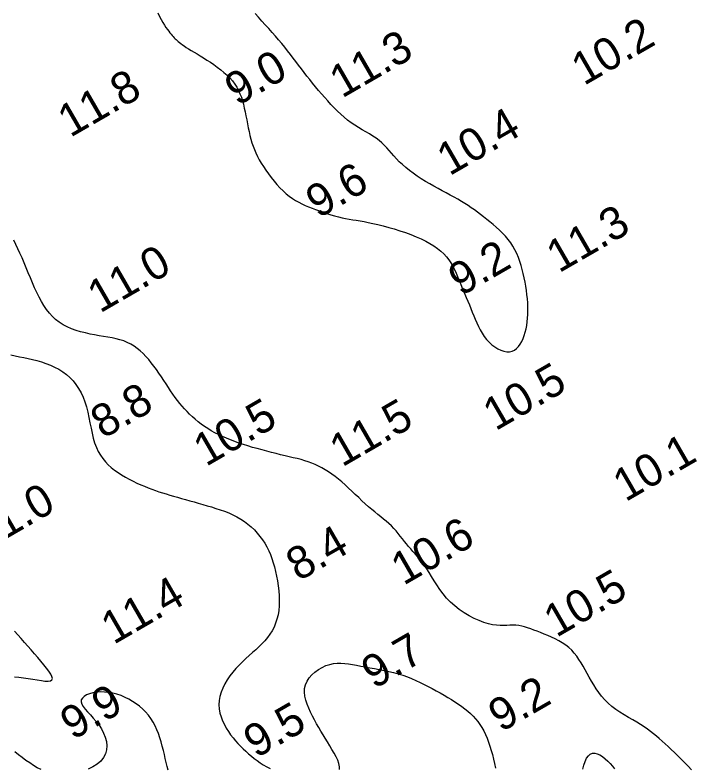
# Model space of a CAD drawing. Extents: x 3024098 to 3056816, y 418252 to 509144.
# Drawn here: x 3036161.3 to 3036265.5, y 419876.4 to 419992.1 of the extents above; entities that cross this region are included whole.
import ezdxf

# ---------------------------------------------------------------- set-up
doc = ezdxf.new("R2010")
doc.units = 0
doc.layers.add('V-CHAN-CONT-EL10', color=7, linetype='Continuous')
doc.layers.add('V-TOPO-SOUN-0911', color=7, linetype='Continuous')

msp = doc.modelspace()

# ---------------------------------------------------------------- linework, layer by layer
at = {"layer": 'V-CHAN-CONT-EL10'}
for points in [[(3036183.21, 419992.41), (3036183.47, 419991.89), (3036183.74, 419991.41), (3036183.99, 419990.96), (3036184.24, 419990.56), (3036184.47, 419990.2), (3036184.69, 419989.88), (3036184.9, 419989.61), (3036185.09, 419989.36), (3036185.27, 419989.15), (3036185.44, 419988.95), (3036185.61, 419988.78), (3036185.76, 419988.61), (3036185.91, 419988.46), (3036186.05, 419988.31), (3036186.21, 419988.17), (3036186.37, 419988.02), (3036186.55, 419987.87), (3036186.76, 419987.7), (3036187, 419987.53), (3036187.27, 419987.34), (3036187.6, 419987.13), (3036187.96, 419986.91), (3036188.36, 419986.66), (3036188.79, 419986.4), (3036189.25, 419986.12), (3036189.74, 419985.82), (3036190.24, 419985.51), (3036190.77, 419985.18), (3036191.3, 419984.83), (3036191.83, 419984.47), (3036192.37, 419984.09), (3036192.89, 419983.69), (3036193.39, 419983.28), (3036193.86, 419982.86), (3036194.31, 419982.42), (3036194.7, 419981.96), (3036195.05, 419981.49), (3036195.36, 419981.01), (3036195.62, 419980.51), (3036195.85, 419980), (3036196.06, 419979.47), (3036196.23, 419978.93), (3036196.38, 419978.37), (3036196.52, 419977.8), (3036196.65, 419977.21), (3036196.77, 419976.6), (3036196.88, 419976), (3036197, 419975.39), (3036197.11, 419974.78), (3036197.24, 419974.18), (3036197.37, 419973.59), (3036197.52, 419973.02), (3036197.68, 419972.46), (3036197.87, 419971.93), (3036198.07, 419971.4), (3036198.29, 419970.89), (3036198.54, 419970.37), (3036198.82, 419969.85), (3036199.13, 419969.33), (3036199.46, 419968.79), (3036199.83, 419968.24), (3036200.23, 419967.69), (3036200.65, 419967.13), (3036201.08, 419966.58), (3036201.54, 419966.05), (3036202, 419965.54), (3036202.48, 419965.06), (3036202.95, 419964.63), (3036203.43, 419964.24), (3036203.9, 419963.9), (3036204.38, 419963.59), (3036204.87, 419963.32), (3036205.36, 419963.07), (3036205.87, 419962.83), (3036206.39, 419962.61), (3036206.92, 419962.4), (3036207.48, 419962.19), (3036208.05, 419961.98), (3036208.63, 419961.78), (3036209.22, 419961.58), (3036209.81, 419961.4), (3036210.39, 419961.23), (3036210.97, 419961.08), (3036211.53, 419960.94), (3036212.08, 419960.83), (3036212.62, 419960.73), (3036213.17, 419960.63), (3036213.73, 419960.54), (3036214.3, 419960.45), (3036214.92, 419960.34), (3036215.57, 419960.22), (3036216.27, 419960.07), (3036217.04, 419959.9), (3036217.85, 419959.69), (3036218.7, 419959.46), (3036219.56, 419959.21), (3036220.43, 419958.94), (3036221.29, 419958.65), (3036222.13, 419958.34), (3036222.94, 419958.02), (3036223.69, 419957.69), (3036224.39, 419957.34), (3036225.04, 419956.98), (3036225.64, 419956.61), (3036226.19, 419956.22), (3036226.7, 419955.82), (3036227.15, 419955.39), (3036227.56, 419954.94), (3036227.93, 419954.47), (3036228.25, 419953.99), (3036228.54, 419953.48), (3036228.81, 419952.97), (3036229.05, 419952.44), (3036229.28, 419951.9), (3036229.5, 419951.36), (3036229.72, 419950.82), (3036229.94, 419950.28), (3036230.17, 419949.73), (3036230.4, 419949.19), (3036230.63, 419948.65), (3036230.86, 419948.1), (3036231.1, 419947.55), (3036231.33, 419947), (3036231.55, 419946.44), (3036231.78, 419945.88), (3036232.01, 419945.32), (3036232.25, 419944.76), (3036232.5, 419944.22), (3036232.77, 419943.69), (3036233.06, 419943.17), (3036233.38, 419942.68), (3036233.74, 419942.22), (3036234.13, 419941.8), (3036234.56, 419941.41), (3036235, 419941.07), (3036235.46, 419940.78), (3036235.93, 419940.56), (3036236.39, 419940.4), (3036236.83, 419940.33), (3036237.25, 419940.33), (3036237.65, 419940.42), (3036238.01, 419940.6), (3036238.34, 419940.85), (3036238.64, 419941.16), (3036238.91, 419941.52), (3036239.15, 419941.93), (3036239.36, 419942.38), (3036239.54, 419942.85), (3036239.69, 419943.34), (3036239.82, 419943.85), (3036239.92, 419944.38), (3036240, 419944.92), (3036240.05, 419945.48), (3036240.08, 419946.05), (3036240.1, 419946.64), (3036240.09, 419947.24), (3036240.06, 419947.86), (3036240.01, 419948.49), (3036239.94, 419949.12), (3036239.86, 419949.76), (3036239.77, 419950.41), (3036239.65, 419951.05), (3036239.52, 419951.7), (3036239.38, 419952.34), (3036239.22, 419952.97), (3036239.05, 419953.6), (3036238.85, 419954.22), (3036238.63, 419954.83), (3036238.39, 419955.42), (3036238.11, 419955.99), (3036237.8, 419956.55), (3036237.45, 419957.09), (3036237.06, 419957.61), (3036236.64, 419958.1), (3036236.19, 419958.57), (3036235.72, 419959.03), (3036235.23, 419959.47), (3036234.74, 419959.89), (3036234.25, 419960.29), (3036233.76, 419960.68), (3036233.28, 419961.06), (3036232.81, 419961.43), (3036232.35, 419961.79), (3036231.88, 419962.13), (3036231.4, 419962.47), (3036230.92, 419962.8), (3036230.41, 419963.13), (3036229.89, 419963.45), (3036229.33, 419963.77), (3036228.76, 419964.09), (3036228.16, 419964.41), (3036227.55, 419964.74), (3036226.93, 419965.07), (3036226.29, 419965.41), (3036225.65, 419965.77), (3036225, 419966.14), (3036224.35, 419966.53), (3036223.71, 419966.93), (3036223.08, 419967.35), (3036222.47, 419967.78), (3036221.88, 419968.22), (3036221.32, 419968.66), (3036220.8, 419969.11), (3036220.32, 419969.55), (3036219.89, 419969.99), (3036219.49, 419970.43), (3036219.12, 419970.86), (3036218.76, 419971.29), (3036218.4, 419971.7), (3036218.03, 419972.09), (3036217.65, 419972.47), (3036217.23, 419972.83), (3036216.77, 419973.17), (3036216.27, 419973.5), (3036215.75, 419973.82), (3036215.2, 419974.14), (3036214.64, 419974.46), (3036214.07, 419974.79), (3036213.5, 419975.15), (3036212.94, 419975.53), (3036212.39, 419975.94), (3036211.85, 419976.38), (3036211.33, 419976.85), (3036210.82, 419977.34), (3036210.32, 419977.84), (3036209.83, 419978.36), (3036209.35, 419978.9), (3036208.87, 419979.43), (3036208.4, 419979.98), (3036207.94, 419980.52), (3036207.48, 419981.07), (3036207.02, 419981.62), (3036206.58, 419982.17), (3036206.14, 419982.72), (3036205.71, 419983.28), (3036205.28, 419983.83), (3036204.85, 419984.38), (3036204.44, 419984.93), (3036204.02, 419985.48), (3036203.59, 419986.04), (3036203.16, 419986.59), (3036202.72, 419987.15), (3036202.26, 419987.72), (3036201.79, 419988.28), (3036201.29, 419988.85), (3036200.79, 419989.43), (3036200.27, 419990.01), (3036199.74, 419990.59), (3036199.21, 419991.17), (3036198.68, 419991.75), (3036198.17, 419992.33)], [(3036265.22, 419876.07), (3036264.7, 419876.65), (3036264.18, 419877.2), (3036263.66, 419877.73), (3036263.14, 419878.24), (3036262.62, 419878.73), (3036262.12, 419879.2), (3036261.63, 419879.65), (3036261.16, 419880.07), (3036260.71, 419880.48), (3036260.27, 419880.86), (3036259.84, 419881.24), (3036259.4, 419881.6), (3036258.94, 419881.96), (3036258.47, 419882.31), (3036257.96, 419882.66), (3036257.42, 419883.01), (3036256.83, 419883.37), (3036256.2, 419883.74), (3036255.55, 419884.12), (3036254.9, 419884.51), (3036254.24, 419884.93), (3036253.6, 419885.36), (3036252.99, 419885.82), (3036252.42, 419886.31), (3036251.89, 419886.83), (3036251.42, 419887.38), (3036250.98, 419887.94), (3036250.58, 419888.52), (3036250.21, 419889.11), (3036249.86, 419889.7), (3036249.53, 419890.29), (3036249.22, 419890.87), (3036248.9, 419891.44), (3036248.59, 419892), (3036248.27, 419892.54), (3036247.94, 419893.05), (3036247.59, 419893.54), (3036247.22, 419894.01), (3036246.82, 419894.45), (3036246.38, 419894.86), (3036245.9, 419895.23), (3036245.38, 419895.58), (3036244.84, 419895.89), (3036244.28, 419896.18), (3036243.71, 419896.45), (3036243.14, 419896.7), (3036242.58, 419896.93), (3036242.03, 419897.16), (3036241.51, 419897.36), (3036241.01, 419897.56), (3036240.52, 419897.74), (3036240.05, 419897.9), (3036239.59, 419898.04), (3036239.14, 419898.15), (3036238.69, 419898.23), (3036238.24, 419898.28), (3036237.79, 419898.29), (3036237.33, 419898.28), (3036236.86, 419898.27), (3036236.36, 419898.25), (3036235.83, 419898.26), (3036235.27, 419898.29), (3036234.67, 419898.38), (3036234.03, 419898.52), (3036233.33, 419898.73), (3036232.59, 419899.01), (3036231.83, 419899.35), (3036231.06, 419899.75), (3036230.3, 419900.2), (3036229.55, 419900.71), (3036228.85, 419901.26), (3036228.19, 419901.85), (3036227.59, 419902.48), (3036227.05, 419903.13), (3036226.56, 419903.8), (3036226.11, 419904.48), (3036225.69, 419905.14), (3036225.3, 419905.79), (3036224.93, 419906.4), (3036224.56, 419906.98), (3036224.2, 419907.51), (3036223.84, 419907.99), (3036223.48, 419908.44), (3036223.13, 419908.85), (3036222.78, 419909.25), (3036222.43, 419909.64), (3036222.1, 419910.02), (3036221.77, 419910.4), (3036221.44, 419910.79), (3036221.12, 419911.19), (3036220.81, 419911.59), (3036220.49, 419911.99), (3036220.16, 419912.39), (3036219.83, 419912.79), (3036219.48, 419913.18), (3036219.12, 419913.55), (3036218.73, 419913.92), (3036218.33, 419914.27), (3036217.92, 419914.62), (3036217.48, 419914.98), (3036217.04, 419915.34), (3036216.58, 419915.71), (3036216.1, 419916.1), (3036215.61, 419916.52), (3036215.11, 419916.97), (3036214.6, 419917.43), (3036214.09, 419917.92), (3036213.57, 419918.41), (3036213.05, 419918.9), (3036212.53, 419919.39), (3036212.01, 419919.87), (3036211.49, 419920.32), (3036210.98, 419920.75), (3036210.47, 419921.15), (3036209.97, 419921.53), (3036209.46, 419921.88), (3036208.96, 419922.2), (3036208.45, 419922.49), (3036207.94, 419922.76), (3036207.42, 419923.01), (3036206.89, 419923.22), (3036206.35, 419923.41), (3036205.8, 419923.59), (3036205.23, 419923.75), (3036204.65, 419923.9), (3036204.04, 419924.05), (3036203.42, 419924.2), (3036202.77, 419924.35), (3036202.1, 419924.51), (3036201.4, 419924.68), (3036200.69, 419924.86), (3036199.97, 419925.04), (3036199.24, 419925.24), (3036198.51, 419925.44), (3036197.79, 419925.64), (3036197.08, 419925.86), (3036196.38, 419926.08), (3036195.7, 419926.3), (3036195.04, 419926.54), (3036194.39, 419926.78), (3036193.76, 419927.04), (3036193.15, 419927.31), (3036192.56, 419927.59), (3036191.99, 419927.88), (3036191.44, 419928.19), (3036190.91, 419928.52), (3036190.4, 419928.86), (3036189.91, 419929.21), (3036189.43, 419929.57), (3036188.98, 419929.95), (3036188.54, 419930.33), (3036188.12, 419930.73), (3036187.73, 419931.13), (3036187.34, 419931.54), (3036186.97, 419931.96), (3036186.6, 419932.4), (3036186.25, 419932.85), (3036185.9, 419933.32), (3036185.55, 419933.8), (3036185.2, 419934.31), (3036184.85, 419934.84), (3036184.5, 419935.38), (3036184.14, 419935.93), (3036183.77, 419936.48), (3036183.4, 419937.04), (3036183.02, 419937.59), (3036182.63, 419938.12), (3036182.23, 419938.65), (3036181.83, 419939.14), (3036181.41, 419939.62), (3036180.98, 419940.07), (3036180.53, 419940.48), (3036180.06, 419940.86), (3036179.58, 419941.21), (3036179.07, 419941.52), (3036178.54, 419941.78), (3036177.99, 419942), (3036177.41, 419942.18), (3036176.81, 419942.33), (3036176.19, 419942.46), (3036175.55, 419942.58), (3036174.89, 419942.69), (3036174.21, 419942.8), (3036173.52, 419942.92), (3036172.81, 419943.06), (3036172.09, 419943.22), (3036171.37, 419943.4), (3036170.67, 419943.62), (3036169.98, 419943.86), (3036169.31, 419944.15), (3036168.68, 419944.48), (3036168.08, 419944.86), (3036167.53, 419945.28), (3036167.03, 419945.76), (3036166.56, 419946.27), (3036166.13, 419946.83), (3036165.73, 419947.43), (3036165.35, 419948.07), (3036164.98, 419948.74), (3036164.64, 419949.45), (3036164.3, 419950.18), (3036163.97, 419950.93), (3036163.64, 419951.7), (3036163.32, 419952.47), (3036163, 419953.24), (3036162.69, 419954), (3036162.37, 419954.75), (3036162.05, 419955.47), (3036161.73, 419956.17), (3036161.41, 419956.83), (3036161.09, 419957.47)], [(3036160.66, 419939.84), (3036161.3, 419939.7), (3036161.96, 419939.57), (3036162.62, 419939.44), (3036163.29, 419939.31), (3036163.97, 419939.16), (3036164.66, 419938.98), (3036165.35, 419938.78), (3036166.04, 419938.55), (3036166.72, 419938.28), (3036167.37, 419937.98), (3036168.01, 419937.64), (3036168.61, 419937.26), (3036169.18, 419936.84), (3036169.71, 419936.36), (3036170.2, 419935.85), (3036170.65, 419935.29), (3036171.06, 419934.68), (3036171.43, 419934.04), (3036171.75, 419933.35), (3036172.03, 419932.62), (3036172.27, 419931.85), (3036172.46, 419931.05), (3036172.64, 419930.23), (3036172.8, 419929.41), (3036172.96, 419928.59), (3036173.12, 419927.8), (3036173.31, 419927.03), (3036173.52, 419926.31), (3036173.78, 419925.64), (3036174.07, 419925.02), (3036174.4, 419924.45), (3036174.77, 419923.92), (3036175.17, 419923.43), (3036175.61, 419922.97), (3036176.08, 419922.54), (3036176.58, 419922.14), (3036177.12, 419921.76), (3036177.67, 419921.4), (3036178.25, 419921.05), (3036178.83, 419920.73), (3036179.43, 419920.43), (3036180.02, 419920.15), (3036180.61, 419919.89), (3036181.19, 419919.65), (3036181.76, 419919.42), (3036182.31, 419919.21), (3036182.86, 419919.01), (3036183.4, 419918.82), (3036183.95, 419918.64), (3036184.5, 419918.47), (3036185.06, 419918.3), (3036185.64, 419918.13), (3036186.24, 419917.96), (3036186.85, 419917.78), (3036187.49, 419917.61), (3036188.13, 419917.43), (3036188.79, 419917.24), (3036189.45, 419917.06), (3036190.12, 419916.87), (3036190.8, 419916.67), (3036191.48, 419916.47), (3036192.15, 419916.26), (3036192.82, 419916.04), (3036193.49, 419915.81), (3036194.14, 419915.55), (3036194.77, 419915.27), (3036195.38, 419914.96), (3036195.97, 419914.62), (3036196.54, 419914.25), (3036197.07, 419913.85), (3036197.58, 419913.41), (3036198.06, 419912.95), (3036198.51, 419912.47), (3036198.92, 419911.96), (3036199.31, 419911.43), (3036199.66, 419910.89), (3036199.98, 419910.33), (3036200.27, 419909.75), (3036200.53, 419909.16), (3036200.77, 419908.54), (3036200.97, 419907.91), (3036201.16, 419907.25), (3036201.33, 419906.56), (3036201.47, 419905.85), (3036201.6, 419905.11), (3036201.72, 419904.36), (3036201.8, 419903.59), (3036201.86, 419902.82), (3036201.88, 419902.05), (3036201.86, 419901.3), (3036201.8, 419900.57), (3036201.7, 419899.87), (3036201.54, 419899.22), (3036201.33, 419898.59), (3036201.08, 419898), (3036200.79, 419897.44), (3036200.45, 419896.91), (3036200.08, 419896.4), (3036199.67, 419895.91), (3036199.23, 419895.44), (3036198.77, 419894.98), (3036198.28, 419894.53), (3036197.78, 419894.08), (3036197.26, 419893.62), (3036196.74, 419893.16), (3036196.23, 419892.68), (3036195.72, 419892.18), (3036195.22, 419891.65), (3036194.75, 419891.1), (3036194.3, 419890.51), (3036193.88, 419889.9), (3036193.51, 419889.28), (3036193.2, 419888.64), (3036192.94, 419887.99), (3036192.75, 419887.34), (3036192.64, 419886.7), (3036192.61, 419886.05), (3036192.66, 419885.42), (3036192.78, 419884.8), (3036192.96, 419884.2), (3036193.18, 419883.61), (3036193.45, 419883.04), (3036193.75, 419882.49), (3036194.08, 419881.97), (3036194.42, 419881.47), (3036194.78, 419881), (3036195.15, 419880.55), (3036195.54, 419880.11), (3036195.94, 419879.7), (3036196.34, 419879.3), (3036196.75, 419878.92), (3036197.18, 419878.54), (3036197.6, 419878.17), (3036198.04, 419877.82), (3036198.49, 419877.48), (3036198.96, 419877.15), (3036199.44, 419876.84), (3036199.96, 419876.55), (3036200.5, 419876.27)], [(3036161.18, 419890.38), (3036161.87, 419890.32), (3036162.58, 419890.23), (3036163.3, 419890.11), (3036164.01, 419889.99), (3036164.7, 419889.88), (3036165.33, 419889.78), (3036165.89, 419889.72), (3036166.37, 419889.71), (3036166.72, 419889.76), (3036166.95, 419889.89), (3036167.02, 419890.11), (3036166.96, 419890.41), (3036166.78, 419890.79), (3036166.5, 419891.22), (3036166.14, 419891.7), (3036165.72, 419892.22), (3036165.26, 419892.77), (3036164.77, 419893.34), (3036164.27, 419893.91), (3036163.77, 419894.49), (3036163.26, 419895.07), (3036162.75, 419895.65), (3036162.23, 419896.23), (3036161.71, 419896.8), (3036161.18, 419897.36)], [(3036211.15, 419876.13), (3036211.15, 419876.55), (3036211.05, 419877.03), (3036210.87, 419877.54), (3036210.62, 419878.08), (3036210.32, 419878.64), (3036209.99, 419879.21), (3036209.64, 419879.78), (3036209.29, 419880.35), (3036208.95, 419880.91), (3036208.61, 419881.47), (3036208.28, 419882.02), (3036207.95, 419882.58), (3036207.63, 419883.15), (3036207.31, 419883.73), (3036207, 419884.32), (3036206.7, 419884.92), (3036206.42, 419885.53), (3036206.18, 419886.15), (3036205.98, 419886.77), (3036205.84, 419887.38), (3036205.77, 419887.99), (3036205.79, 419888.58), (3036205.92, 419889.15), (3036206.15, 419889.69), (3036206.48, 419890.2), (3036206.89, 419890.67), (3036207.37, 419891.1), (3036207.9, 419891.49), (3036208.46, 419891.81), (3036209.05, 419892.08), (3036209.64, 419892.27), (3036210.22, 419892.4), (3036210.79, 419892.46), (3036211.37, 419892.47), (3036211.95, 419892.43), (3036212.54, 419892.35), (3036213.14, 419892.26), (3036213.77, 419892.14), (3036214.42, 419892.02), (3036215.1, 419891.89), (3036215.8, 419891.77), (3036216.52, 419891.64), (3036217.25, 419891.5), (3036217.99, 419891.36), (3036218.73, 419891.2), (3036219.46, 419891.02), (3036220.18, 419890.82), (3036220.88, 419890.6), (3036221.57, 419890.35), (3036222.23, 419890.09), (3036222.89, 419889.8), (3036223.53, 419889.51), (3036224.16, 419889.2), (3036224.79, 419888.88), (3036225.4, 419888.56), (3036226.01, 419888.23), (3036226.61, 419887.89), (3036227.21, 419887.55), (3036227.78, 419887.21), (3036228.35, 419886.86), (3036228.89, 419886.51), (3036229.41, 419886.16), (3036229.92, 419885.81), (3036230.39, 419885.45), (3036230.84, 419885.09), (3036231.27, 419884.72), (3036231.67, 419884.33), (3036232.04, 419883.93), (3036232.4, 419883.5), (3036232.73, 419883.05), (3036233.03, 419882.57), (3036233.32, 419882.05), (3036233.58, 419881.51), (3036233.83, 419880.93), (3036234.05, 419880.33), (3036234.26, 419879.71), (3036234.46, 419879.06), (3036234.64, 419878.4), (3036234.8, 419877.72), (3036234.96, 419877.03), (3036235.1, 419876.32)], [(3036184.81, 419876.01), (3036184.66, 419876.59), (3036184.52, 419877.19), (3036184.38, 419877.8), (3036184.23, 419878.42), (3036184.08, 419879.06), (3036183.92, 419879.71), (3036183.74, 419880.35), (3036183.55, 419880.99), (3036183.33, 419881.63), (3036183.08, 419882.24), (3036182.8, 419882.84), (3036182.49, 419883.41), (3036182.15, 419883.95), (3036181.77, 419884.47), (3036181.35, 419884.96), (3036180.9, 419885.41), (3036180.42, 419885.84), (3036179.91, 419886.23), (3036179.36, 419886.59), (3036178.79, 419886.92), (3036178.19, 419887.21), (3036177.57, 419887.47), (3036176.93, 419887.68), (3036176.29, 419887.85), (3036175.65, 419887.96), (3036175.02, 419888.03), (3036174.4, 419888.05), (3036173.8, 419888.01), (3036173.24, 419887.91), (3036172.73, 419887.77), (3036172.28, 419887.59), (3036171.91, 419887.36), (3036171.63, 419887.1), (3036171.47, 419886.81), (3036171.43, 419886.5), (3036171.53, 419886.15), (3036171.75, 419885.79), (3036172.06, 419885.39), (3036172.44, 419884.97), (3036172.86, 419884.52), (3036173.31, 419884.03), (3036173.77, 419883.51), (3036174.19, 419882.95), (3036174.58, 419882.35), (3036174.9, 419881.72), (3036175.15, 419881.08), (3036175.32, 419880.42), (3036175.39, 419879.77), (3036175.35, 419879.14), (3036175.19, 419878.53), (3036174.9, 419877.95), (3036174.46, 419877.42), (3036173.9, 419876.94), (3036173.25, 419876.52), (3036172.51, 419876.15)], [(3036165.29, 419876.1), (3036164.7, 419876.4), (3036164.12, 419876.75), (3036163.54, 419877.12), (3036162.96, 419877.52), (3036162.4, 419877.94), (3036161.83, 419878.37), (3036161.27, 419878.83)], [(3036248.53, 419876.15), (3036248.69, 419876.79), (3036248.89, 419877.35), (3036249.12, 419877.84), (3036249.38, 419878.22), (3036249.68, 419878.48), (3036250.01, 419878.62), (3036250.38, 419878.63), (3036250.76, 419878.54), (3036251.15, 419878.35), (3036251.56, 419878.1), (3036251.96, 419877.78), (3036252.35, 419877.42), (3036252.72, 419877.03), (3036253.07, 419876.62), (3036253.4, 419876.2)]]:
    msp.add_lwpolyline(points, dxfattribs=at)

# ---------------------------------------------------------------- texts
at = {"layer": 'V-TOPO-SOUN-0911'}
for s, p in [('10.2 ', (3036248.7, 419981.17)), ('11.3 ', (3036211.53, 419979.24)), ('9.0', (3036195.44, 419978.03)), ('11.8 ', (3036169.77, 419973.2)), ('10.4 ', (3036228.03, 419967.29)), ('9.6', (3036207.89, 419960.75)), ('11.3 ', (3036244.86, 419952.37)), ('9.2', (3036229.8, 419948.8)), ('11.0 ', (3036174.34, 419946.2)), ('10.5 ', (3036235.11, 419928.09)), ('8.8', (3036174.82, 419926.88)), ('10.5 ', (3036190.62, 419922.61)), ('11.5 ', (3036211.55, 419922.54)), ('10.1 ', (3036255.08, 419917.18)), ('11.0 ', (3036156.53, 419909.58)), ('10.6 ', (3036220.98, 419904.34)), ('8.4', (3036204.84, 419904.97)), ('10.5 ', (3036244.46, 419896.33)), ('11.4 ', (3036176.43, 419895.25)), ('9.7', (3036216.45, 419888.4)), ('9.2', (3036235.94, 419881.77)), ('9.9', (3036170.16, 419880.56)), ('9.5', (3036198.33, 419877.77))]:
    msp.add_text(s, height=5, rotation=30, dxfattribs=at).set_placement(p)

doc.saveas('drawing.dxf')
